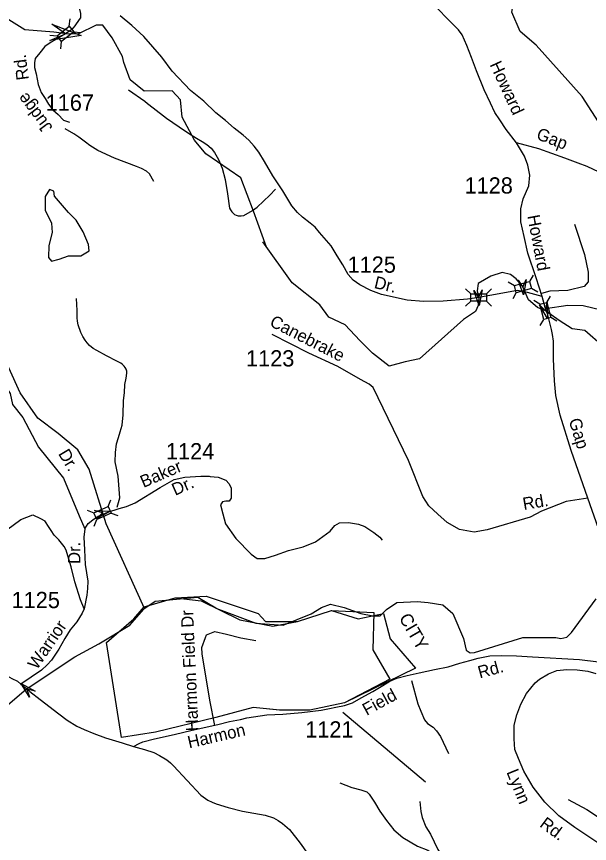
# Model space of a CAD drawing. Extents: x 990631 to 1056237, y 535999 to 585651.
# Drawn here: x 1027764 to 1032173, y 551047 to 557410 of the extents above; entities that cross this region are included whole.
import ezdxf

# ---------------------------------------------------------------- set-up
doc = ezdxf.new("R2010")
doc.units = 0
for name, color, linetype in [('Exist Boundary Political City Limit New', 7, 'Continuous'), ('Exist Boundary Political City Limit New Label', 7, 'Continuous'), ('Exist Boundary Political City Limit Old', 7, 'Continuous'), ('Exist Hydrographic Creek Single Shore', 7, 'Continuous'), ('Exist Hydrographic Pond Over 1500 Sq Ft', 7, 'Continuous'), ('Exist Hydrographic River Shore', 7, 'Continuous'), ('Exist Road Non-System Type 51', 7, 'Continuous'), ('Exist Road Non-System Type 51 Label', 7, 'Continuous'), ('Exist Road Primary NC Attributed', 7, 'Continuous'), ('Exist Road Primary NC Label', 7, 'Continuous'), ('Exist Road Primary US Attributed', 7, 'Continuous'), ('Exist Road Primary US Structure Standard Bridge CELL', 7, 'Continuous'), ('Exist Road Secondary Structure Standard Bridge Attributed CELL', 7, 'Continuous'), ('Exist Road Secondary Structure Standard Bridge CELL', 7, 'Continuous'), ('Exist Road Secondary Type 41 Attributed', 7, 'Continuous'), ('Exist Road Secondary Type 51 Attributed', 7, 'Continuous'), ('Exist Road Secondary Type 51 Label', 7, 'Continuous'), ('Exist Road Secondary Type 51 Number Label', 7, 'Continuous')]:
    doc.layers.add(name, color=color, linetype=linetype)

msp = doc.modelspace()

# ---------------------------------------------------------------- linework, layer by layer
at = {"layer": 'Exist Boundary Political City Limit New'}
msp.add_lwpolyline([(1029482.1, 552768.8), (1029737.4, 552720.4), (1029926.6, 552754.5), (1030187.2, 552838.8), (1030392.9, 552775.7), (1030587.4, 552816), (1030639.1, 552620.6), (1030834.5, 552396.4), (1030288.6, 552129.6), (1030020.7, 552073.4), (1029788.9, 552073.4), (1029586.2, 552094.5), (1029296.6, 552017.2), (1028833.1, 551904.9), (1028572.4, 551862.8), (1028456.6, 552593), (1028666.6, 552775.6), (1028746.2, 552866.9), (1028985.2, 552937.1), (1029185.4, 552913.7), (1029482.1, 552768.8)], dxfattribs=at)
at = {"layer": 'Exist Boundary Political City Limit Old'}
for points in [[(1028572.4, 551862.8), (1028456.6, 552593), (1028666.6, 552775.6), (1028746.2, 552866.9), (1028985.2, 552937.1), (1029224.1, 552951.1), (1029622.4, 552817.7), (1029680.3, 552754.5), (1029926.5, 552754.5), (1030187.2, 552838.8), (1030513.1, 552824.7)], [(1030513.1, 552824.7), (1030505.8, 552536.8), (1030636.2, 552312.1), (1030288.6, 552129.6), (1030020.7, 552073.4), (1029789, 552073.4), (1029586.2, 552094.5), (1029296.5, 552017.2), (1028833.1, 551904.9), (1028572.4, 551862.8)]]:
    msp.add_lwpolyline(points, dxfattribs=at)
at = {"layer": 'Exist Hydrographic Creek Single Shore'}
for points in [[(1032840.1, 554361.6), (1032838.6, 554844.1), (1032797.2, 555370), (1032719.3, 555798.2), (1032562.3, 556103.4), (1032117.4, 556794.9), (1031763.3, 557189.4), (1031639.6, 557295.3), (1031574.8, 557443.4), (1031667.9, 557945.3), (1031506.7, 558290.7), (1031543.9, 558670.7), (1031366.8, 559127.1), (1031250.6, 559405.2), (1031122.7, 559834.4)], [(1028747.7, 552856.2), (1028453.3, 553507.7), (1028323.6, 553927.6), (1028236.1, 554076.9), (1028083.9, 554200.8), (1027927.2, 554319.5), (1027792.2, 554515.8), (1027379.8, 555419.7), (1027310.1, 555573), (1027182.6, 555761.2), (1027158.4, 555771.9), (1027115.4, 555780.9), (1027060.1, 555817.2), (1026983.9, 555870.5), (1026844.3, 556028.4), (1026630.3, 556473.6), (1026558.1, 557268), (1026350.2, 557541.4)], [(1029687.3, 555635.7), (1029588.4, 555913.5), (1029489.9, 556168.5), (1029220.8, 556354.5), (1029132.6, 556458), (1029038.6, 556637.1), (1029026.3, 556768.6), (1028961.9, 556838.9), (1028745.1, 556836.7), (1028639.6, 556924.1), (1028590.5, 557056), (1028578.8, 557102.6), (1028500.2, 557245.2), (1028428.1, 557342.9), (1028378, 557342.9), (1028239.7, 557276.7), (1028163.5, 557274.7), (1028109.3, 557282.7), (1028051.2, 557290.7), (1027828.7, 557306.8), (1027704.4, 557385), (1027594.1, 557565.6)], [(1031833.9, 555145.7), (1031774.1, 555171.7), (1031703.9, 555229.7), (1031658.2, 555334.9), (1031607.9, 555392.9), (1031565.3, 555424.9), (1031501.3, 555441.7), (1031414.4, 555412.7), (1031316.8, 555356.3), (1031309.2, 555299.8), (1031321.4, 555244.9), (1031317.2, 555185.5), (1031295.5, 555141.2), (1031202.5, 555080.2), (1030864.2, 554776.7), (1030756, 554752.3), (1030632.6, 554718.8), (1030504.6, 554819.4), (1030407, 554917), (1030294.2, 555039), (1030166.2, 555097), (1030098.1, 555191.4), (1029885.2, 555360.3), (1029659.6, 555677.5)], [(1032840.1, 554361.6), (1032594.9, 554474.7), (1032500.5, 554547.9), (1032277.2, 554871.3), (1032137.7, 554993.3), (1032040.2, 555008.5), (1031940.2, 555071.1), (1031833.9, 555145.7)]]:
    msp.add_lwpolyline(points, dxfattribs=at)
at = {"layer": 'Exist Hydrographic Pond Over 1500 Sq Ft'}
msp.add_lwpolyline([(1028017.6, 556078.8), (1027984.1, 556024.5), (1027984.1, 555919.9), (1028034.3, 555819.5), (1028038.5, 555748.4), (1028013.4, 555648.1), (1028009.2, 555556.1), (1028034.3, 555526.8), (1028092.8, 555543.5), (1028163.9, 555568.6), (1028260, 555568.6), (1028322.7, 555606.3), (1028318.6, 555656.4), (1028276.7, 555752.6), (1028222.4, 555844.6), (1028163.9, 555903.2), (1028055.2, 556028.6), (1028051, 556066.3)], close=True, dxfattribs=at)
at = {"layer": 'Exist Hydrographic River Shore'}
for points in [[(1029297.8, 552858.1), (1029158.2, 552939), (1028831.2, 552909.6), (1028743, 552850.8)], [(1029297.8, 552858.1), (1029604.6, 552742.7), (1029817.1, 552727.3), (1030031, 552813.6), (1030109.7, 552861.8), (1030179.5, 552887.6), (1030286.1, 552861.8), (1030414.7, 552817.7), (1030507.1, 552799.8), (1030562.3, 552799.8), (1030610.6, 552848.1), (1030691.7, 552901.8), (1030846, 552908), (1030932.2, 552902.2), (1031045.2, 552882.7), (1031121.8, 552816), (1031203.9, 552623.8), (1031225.2, 552534.3), (1031255.7, 552513.4), (1031288.4, 552517.1), (1031659.6, 552633.2), (1031915.2, 552631.2), (1031953.4, 552625.1), (1031999.7, 552635.2), (1032034, 552671.4), (1032225.2, 552929.3)], [(1027679.8, 552097.4), (1027837.9, 552233.8), (1028212.5, 552483.5), (1028396.2, 552582.7), (1028636.5, 552725.8), (1028743, 552850.8)]]:
    msp.add_lwpolyline(points, dxfattribs=at)
at = {"layer": 'Exist Road Non-System Type 51'}
msp.add_line((1030276.3, 552058.2), (1030911.6, 551521.6), dxfattribs=at)
for points in [[(1028626.1, 556845), (1028751.2, 556758.9), (1028772.6, 556740.1), (1028815.6, 556706.6), (1028917.1, 556629.3), (1029014.9, 556561.9), (1029087.4, 556513.4), (1029128.4, 556486), (1029148, 556475.4), (1029193.3, 556449.9), (1029228.5, 556426.8), (1029261.5, 556397.5), (1029288.4, 556364.7), (1029318.7, 556309.7), (1029346.4, 556244.7), (1029369.6, 556155.8), (1029387.8, 556045.2), (1029404.2, 555936.5), (1029409.7, 555922.3), (1029421.3, 555907.9), (1029431.1, 555897.7), (1029440.7, 555887.3), (1029454.5, 555880.8), (1029470.2, 555876.3), (1029492.3, 555877.5), (1029514.5, 555878.8), (1029579.7, 555916.7), (1029614.6, 555943.6), (1029713.7, 556036.2), (1029757.8, 556082.3)], [(1028820.8, 556142.1), (1028788.6, 556199.2), (1028763.4, 556220.1), (1028726, 556241.4), (1028686.5, 556256.6), (1028518.5, 556320.3), (1028390.5, 556378.7), (1028327.6, 556418.7), (1028294.5, 556443.8), (1028243.7, 556481.6), (1028204.6, 556506.8), (1028137.4, 556545.6)], [(1032057.8, 555811.7), (1032134.3, 555579), (1032162, 555442), (1032161.7, 555368), (1032132.6, 555333), (1032006.1, 555302.9), (1031868.9, 555296), (1031802.6, 555278.5)], [(1028537.7, 553635.3), (1028557.9, 553707.1), (1028547, 553874.5), (1028522.6, 553982.6), (1028525.1, 554056.6), (1028533.2, 554122.2), (1028549, 554171.9), (1028562.3, 554215.5), (1028578.1, 554265), (1028584.7, 554344.9), (1028588.3, 554454.6), (1028594.4, 554514.5), (1028598.4, 554578.5), (1028608.2, 554628.3), (1028613.4, 554666), (1028611.9, 554682), (1028608.4, 554696.3), (1028600.9, 554708.5), (1028593.3, 554720.8), (1028579.6, 554733.3), (1028568, 554743.5), (1028536.5, 554758.6), (1028455.9, 554799.4), (1028383, 554839.9), (1028353.6, 554856.9), (1028324.4, 554877.9), (1028307, 554898.5), (1028291.6, 554919), (1028274.6, 554947.5), (1028259.6, 554980), (1028239.6, 555038.7), (1028234.5, 555065), (1028231.3, 555091.1), (1028231.2, 555147.1), (1028226.3, 555239.4)], [(1031834.9, 555164.3), (1032005.8, 555188.9), (1032123.8, 555187.1), (1032262.8, 555154.7), (1032380.7, 555088.9), (1032460.5, 555018.3), (1032519.6, 554922.2), (1032564.5, 554826.7)], [(1029253.2, 553872), (1029315.1, 553865.8), (1029373.8, 553841.6), (1029401.4, 553815.7), (1029415.2, 553781.2), (1029416.9, 553738.1), (1029416.9, 553703.5), (1029399.7, 553681.1), (1029375.5, 553681.1), (1029349.6, 553675.9), (1029334.1, 553651.8), (1029351.4, 553584.5), (1029372.1, 553506.8), (1029451.4, 553392.9), (1029568.7, 553273.9), (1029617, 553241.1), (1029675.6, 553239.3), (1029756.7, 553265.2), (1029856.8, 553301.5), (1029970.6, 553330.8), (1030063.8, 553367), (1030177.6, 553449.9), (1030213.8, 553493), (1030249.2, 553513.7), (1030319.9, 553517.2), (1030395.8, 553503.4), (1030444.1, 553486.1), (1030514.8, 553441.2), (1030559.7, 553405), (1030576.9, 553380.8)], [(1027267.2, 553363.5), (1027342.5, 553376), (1027493, 553392.8), (1027689.4, 553459.7), (1027798.1, 553539.1), (1027890.1, 553576.8), (1027948.6, 553547.5), (1027983.1, 553530.4)], [(1028284.8, 552853.9), (1028257.2, 552922.8), (1028211.7, 553060.4), (1028183.4, 553175.4), (1028158.4, 553260.3), (1028145.8, 553304.8), (1028130.6, 553333.3), (1028088.4, 553384.8), (1028053.5, 553419.9), (1028030.6, 553454.6), (1028015.5, 553479.3), (1027983.1, 553530.4)], [(1029288.9, 551954.3), (1029251.6, 552150.7), (1029192.3, 552506.5), (1029188.9, 552556.4), (1029218.1, 552631.6), (1029226.8, 552651.4), (1029288.9, 552679), (1029378.6, 552658.3), (1029489, 552630.7), (1029606.3, 552610)], [(1030804.4, 552301.4), (1030852.6, 552121.8), (1030874.9, 552065.1), (1030902.8, 551998.1), (1030925.8, 551971.4), (1030971, 551941.9), (1030996.1, 551915), (1031026.8, 551870.2), (1031088.6, 551740.1)], [(1030250.8, 551514.7), (1030343.7, 551477.6), (1030413.1, 551459.4), (1030458.6, 551444.1), (1030478.1, 551427.3), (1030518.2, 551364), (1030560.1, 551296.6), (1030611.7, 551224.9), (1030667.4, 551151.1), (1030737.7, 551092.7), (1030849.6, 551027.2), (1030928.6, 550996.6), (1030995.3, 550950.5), (1031063.3, 550890.3)], [(1030868.5, 551370.8), (1030876.1, 551292.6), (1030886.6, 551248.2), (1030914.4, 551175.2), (1030948.6, 551118.1), (1031006.9, 551002.1), (1031033.4, 550957.3), (1031063.3, 550890.3)], [(1032009.8, 551386.2), (1032153.5, 551307.5), (1032243.5, 551248.6), (1032363.6, 551182.8), (1032404.7, 551155.4), (1032492.5, 551084.6), (1032601.4, 550988.9), (1032695.2, 550919.8), (1032759.9, 550871.9), (1032789, 550844.9)]]:
    msp.add_lwpolyline(points, dxfattribs=at)
at = {"layer": 'Exist Road Primary NC Attributed'}
msp.add_lwpolyline([(1032245.3, 551047.6), (1032059.5, 551170), (1031937.2, 551259.4), (1031829.1, 551366), (1031740.6, 551480.9), (1031666.7, 551603.4), (1031625.6, 551700.7), (1031597.8, 551769.6), (1031592.4, 551852), (1031593.9, 551958.2), (1031615, 552038.3), (1031643.8, 552120.1), (1031688.9, 552202), (1031755.6, 552283.8), (1031787.3, 552312.2), (1031857.4, 552352.3), (1031922.5, 552379), (1031999.3, 552385.7), (1032079.4, 552384), (1032159.5, 552372.3), (1032223, 552354)], dxfattribs=at)
at = {"layer": 'Exist Road Primary US Attributed'}
for points in [[(1027691.9, 552337.6), (1027727.9, 552316.8), (1027770.8, 552296), (1027798, 552272.6)], [(1027798, 552272.6), (1027840.5, 552238.7)], [(1027840.5, 552238.7), (1027867.7, 552217.1), (1027945.2, 552156.1), (1028090.5, 552043.9), (1028154.2, 551996.8), (1028227.6, 551951.1), (1028285.7, 551923.4), (1028357.7, 551893), (1028447.7, 551861.1), (1028577.8, 551820.9), (1028663.1, 551794)], [(1028663.1, 551794), (1028748.1, 551769.7), (1028821.5, 551746.1), (1028864.3, 551725.4), (1028921.1, 551689.7), (1028948.3, 551666.7), (1028972.5, 551645.6), (1029182.8, 551417.8), (1029236.5, 551379.7), (1029268.5, 551363.9), (1029300.5, 551351.9), (1029393, 551323.8), (1029503.5, 551296.6), (1029677.5, 551264.2), (1029741.6, 551243.4), (1029777.2, 551225.2), (1029810.4, 551201.7), (1029865, 551154.9), (1029945.8, 551049.7), (1030160.9, 550750.5), (1030358, 550485.6), (1030412, 550421.9), (1030514.5, 550336), (1030557.1, 550309.2)]]:
    msp.add_lwpolyline(points, dxfattribs=at)
at = {"layer": 'Exist Road Primary US Structure Standard Bridge CELL'}
for p, q in [((1028170.4, 557336.8), (1028176.5, 557391.7)), ((1028021, 557267.6), (1028075.9, 557261.5)), ((1028204.9, 557293.8), (1028259.8, 557287.7)), ((1028105.1, 557162.6), (1028111.2, 557217.4)), ((1031220.2, 555315.3), (1031259.2, 555276.3)), ((1031380.1, 555276), (1031419.1, 555315)), ((1031220.2, 555180.8), (1031259.2, 555219.8)), ((1031380.1, 555220.8), (1031419.1, 555181.8)), ((1028469.9, 553640.1), (1028489.7, 553691.6)), ((1028307.8, 553611), (1028359.3, 553591.2)), ((1028492.3, 553589.7), (1028543.9, 553569.9)), ((1028362.5, 553488.1), (1028382.3, 553539.6))]:
    msp.add_line(p, q, dxfattribs=at)
for points in [[(1028075.9, 557261.5), (1028170.2, 557337.1), (1028205.5, 557293), (1028111.2, 557217.4)], [(1031259.2, 555276.3), (1031380.1, 555276.3), (1031380.1, 555219.8), (1031259.2, 555219.8)], [(1028359.3, 553591.2), (1028469.8, 553640.3), (1028492.8, 553588.7), (1028382.3, 553539.6)]]:
    msp.add_lwpolyline(points, close=True, dxfattribs=at)
at = {"layer": 'Exist Road Secondary Structure Standard Bridge Attributed CELL'}
for points in [[(1028034.7, 557352.5), (1028262.1, 557264.7), (1028021.2, 557227), (1028140.9, 557277.7)], [(1031686.9, 555388), (1031665.2, 555268), (1031624, 555382.8), (1031660.2, 555328.8)], [(1031346.7, 555307.5), (1031325.2, 555187.5), (1031283.9, 555302.2), (1031320.1, 555248.3)], [(1031848.7, 555209.1), (1031850.6, 555087.2), (1031788, 555191.8), (1031833.9, 555145.8)], [(1028364.5, 553608.6), (1028486.3, 553604), (1028378.5, 553547.1), (1028426.9, 553590.5)], [(1027863.5, 552173.3), (1027799.1, 552276.9), (1027906.6, 552219.4), (1027843.6, 552235.2)]]:
    msp.add_lwpolyline(points, close=True, dxfattribs=at)
at = {"layer": 'Exist Road Secondary Structure Standard Bridge CELL'}
for p, q in [((1031595.6, 555339.1), (1031547.8, 555366.7)), ((1031739.8, 555419), (1031712.1, 555371.2)), ((1031774.5, 555289), (1031726.7, 555316.6)), ((1031609.8, 555285.7), (1031582.2, 555238)), ((1031844.9, 555210.3), (1031873.2, 555257.7)), ((1031791.4, 555196.7), (1031744, 555224.9)), ((1031792.7, 555032), (1031821, 555079.5)), ((1031923.1, 555065.1), (1031875.7, 555093.4))]:
    msp.add_line(p, q, dxfattribs=at)
for points in [[(1031726.7, 555316.6), (1031609.9, 555285.5), (1031595.3, 555340), (1031712.1, 555371.2)], [(1031821, 555079.5), (1031791.2, 555196.6), (1031845.9, 555210.5), (1031875.7, 555093.4)]]:
    msp.add_lwpolyline(points, close=True, dxfattribs=at)
at = {"layer": 'Exist Road Secondary Type 41 Attributed'}
for points in [[(1028198.7, 557646.8), (1028238, 557510.5), (1028255.5, 557433.9), (1028256.4, 557399.9), (1028245.4, 557388), (1028212.3, 557339.4)], [(1028212.3, 557339.4), (1028186.9, 557308.9), (1028142.6, 557278.8), (1028088.8, 557245.6), (1028030.3, 557213.9), (1027982.8, 557179.1), (1027943.3, 557131.6), (1027908.5, 557087.3), (1027902.2, 557054.1), (1027901.4, 557019.3), (1027914.8, 556970.2), (1027930.6, 556886.3), (1027952.8, 556824.6), (1027984.4, 556780.2), (1028011.3, 556735.9), (1028044.5, 556693.2), (1028085.6, 556655.2), (1028125.2, 556614), (1028172.6, 556598.2)], [(1032160.2, 553704), (1031994.9, 553678.2), (1031804.9, 553605.5), (1031715.5, 553558), (1031385.8, 553460.2), (1031285.2, 553443.4), (1031173.5, 553463), (1031078.5, 553516.1), (1031005.8, 553580.4), (1030936, 553644.7), (1030891.3, 553717.4), (1030779.5, 553994.2), (1030507.9, 554555.5), (1030478.5, 554582.5), (1030410.1, 554618.2), (1030236.8, 554717.2), (1030013, 554820.5), (1029730.1, 554964.7)]]:
    msp.add_lwpolyline(points, dxfattribs=at)
at = {"layer": 'Exist Road Secondary Type 51 Attributed'}
for points in [[(1031610.3, 556437.8), (1031532.2, 556541.5), (1031483.8, 556615.8), (1031444.5, 556673.1), (1031411.9, 556744), (1031362.4, 556845.3), (1031303.1, 556992.7), (1031264.3, 557094.1), (1031229.7, 557186.2), (1031192.6, 557268.3), (1031164.4, 557307.1), (1031099.2, 557375.8), (1030989, 557488.3)], [(1031305.6, 555246.7), (1031235.3, 555235.1), (1031046.1, 555219.4), (1030896.1, 555217.9), (1030771, 555227.2), (1030573.5, 555271.3), (1030490.7, 555301.8), (1030406.6, 555346.9), (1030354.3, 555382.2), (1030316.5, 555426.1), (1030276.3, 555500.4), (1030231.2, 555569.9), (1030185, 555646.7), (1030094.8, 555747.8), (1030061.9, 555789.3), (1030024.2, 555821), (1029965.7, 555867.3), (1029926.8, 555901.4), (1029882.9, 555953.8), (1029813.5, 556069.6), (1029735.5, 556185.4), (1029671, 556293.8), (1029629.6, 556365.7), (1029593, 556413.3), (1029552.8, 556458.4), (1029507.8, 556498.6), (1029438.3, 556551), (1029371.3, 556610.7), (1029298.3, 556670.4), (1029204.5, 556758.2), (1029103.4, 556842.3), (1028962.1, 556989.7), (1028882.9, 557097), (1028742.9, 557256.6), (1028651.5, 557340.7), (1028562.6, 557416.3)], [(1032675.4, 555287.6), (1032658.3, 555380.2), (1032634, 555604.5), (1032612.8, 555693.1), (1032576.2, 555776), (1032510.7, 555918.6), (1032445.3, 556018.8), (1032385.6, 556099.7), (1032325.9, 556167.2), (1032246.9, 556211.5), (1032156.4, 556255.8), (1032085.5, 556281.6), (1031984.3, 556321), (1031784.1, 556391.9), (1031610.3, 556437.8)], [(1031809.7, 555255.3), (1031762.4, 555398.9), (1031698.4, 555589), (1031670.5, 555716.8), (1031645.8, 555829.3), (1031645.8, 555931.7), (1031663.8, 556008.2), (1031706.5, 556107.2), (1031713.7, 556188.9), (1031698.6, 556267), (1031672.8, 556335.6), (1031610.3, 556437.8)], [(1027119.7, 555765), (1027189.9, 555588.2), (1027264.2, 555441.9), (1027334.8, 555271.3), (1027358, 555205.5), (1027400.6, 555076.3), (1027425.9, 555003.9), (1027503.3, 554805.2), (1027615, 554664.4), (1027674.7, 554570.5), (1027714.9, 554510.8), (1027733.1, 554425.5), (1027812.3, 554325.6), (1027934.1, 554097.7), (1028126.5, 553858.8), (1028247.1, 553567.5), (1028290.5, 553468.1)], [(1031695.3, 555287), (1031619.8, 555302.3), (1031405.7, 555263.2), (1031305.6, 555246.7)], [(1031809.7, 555255.3), (1031695.3, 555287)], [(1031832.9, 555171.3), (1031809.7, 555255.3)], [(1032160.2, 553704), (1032032.2, 554070), (1031948.6, 554344.1), (1031913.4, 554495.5), (1031903.1, 554607.7), (1031896.4, 554774.1), (1031896.8, 554912.2), (1031888.4, 554962.6), (1031881.8, 555002.7), (1031851.3, 555115.8), (1031832.9, 555171.3)], [(1028429.8, 553580.9), (1028466.4, 553596.8), (1028552.8, 553624.8), (1028611.3, 553639.3), (1028678.3, 553667.5), (1028869.5, 553786.9), (1028977.9, 553847.8), (1029058.3, 553866.1), (1029181.3, 553873.4), (1029219.1, 553874.6), (1029245.9, 553873.4), (1029253.2, 553872)], [(1032399.2, 552952.4), (1032241.8, 553470.8), (1032160.2, 553704)], [(1028290.5, 553468.1), (1028314.1, 553509), (1028350.7, 553537.1), (1028393.3, 553565.1), (1028429.8, 553580.9)], [(1028290.5, 553468.1), (1028282.4, 553404.2), (1028286.1, 553307.9), (1028292.2, 553193.4), (1028311.9, 553065), (1028309.9, 553009), (1028304.3, 552957.3), (1028284.8, 552853.9), (1028269, 552820.4), (1028227.6, 552753.4), (1028176.5, 552690), (1028135.1, 552625.4), (1028090.5, 552541.2), (1028032.4, 552456.7), (1027999.2, 552420.7), (1027956.3, 552380.5), (1027798, 552272.6)], [(1028663.1, 551794), (1028708.6, 551817), (1028735.6, 551829.2), (1028827, 551851.4), (1028977.9, 551886), (1029114.9, 551919.3), (1029312.1, 551961.5), (1029403.9, 551986.5), (1029487.3, 552001.6), (1029535.6, 552013.5), (1029689.3, 552036.6), (1029814.5, 552041.7), (1029959.7, 552055), (1030108.2, 552071.7), (1030171.7, 552086.7), (1030221.7, 552096.8), (1030288.5, 552110.1), (1030350.2, 552130.2), (1030415.3, 552168.6), (1030507.1, 552217), (1030582.3, 552262.1), (1030635.7, 552297.2), (1030690.7, 552318.9), (1030770.9, 552340.6), (1030862.7, 552360.6), (1030979.5, 552385.7), (1031086.3, 552407.4), (1031176.4, 552434.1), (1031253.2, 552454.2), (1031316.6, 552472.5), (1031405.1, 552490.9), (1031493.6, 552492.6), (1031612.1, 552490.9), (1031733.9, 552484.2), (1032096.1, 552462.5), (1032241.3, 552445.8)]]:
    msp.add_lwpolyline(points, dxfattribs=at)

# ---------------------------------------------------------------- texts
at = {"layer": 'Exist Boundary Political City Limit New Label'}
msp.add_text('CITY', height=98.42, rotation=300.11706, dxfattribs=at).set_placement((1030703.7, 552783.4))
at = {"layer": 'Exist Road Non-System Type 51 Label'}
msp.add_text('Harmon Field Dr', height=95, rotation=92.60151, dxfattribs=at).set_placement((1029164.6, 551913.1))
at = {"layer": 'Exist Road Primary NC Label'}
for s, rotation, p in [('Lynn', 291.96284, (1031532.5, 551597)), ('Rd.', 323.22518, (1031783.5, 551182))]:
    msp.add_text(s, height=95, rotation=rotation, dxfattribs=at).set_placement(p)
at = {"layer": 'Exist Road Secondary Type 51 Label'}
for s, rotation, p in [('Rd.', 97.46797, (1027859.8, 556926.9)), ('Howard', 294.79216, (1031403.1, 557040.8)), ('Judge', 127.09444, (1028046.5, 556558.6)), ('Gap', 338.87024, (1031757.5, 556470.1)), ('Howard', 280.64232, (1031694.5, 555876)), ('Dr.', 346.53172, (1030510.3, 555322.3)), ('Canebrake', 332.98856, (1029704.9, 555032.8)), ('Gap', 286.97641, (1032012.3, 554303.8)), ('Dr.', 300.76766, (1028081.9, 554046.7)), ('Baker', 23.56236, (1028741.4, 553782.4)), ('Dr.', 23.93302, (1028984.6, 553721.7)), ('Rd.', 9.53588, (1031667.5, 553612.8)), ('Dr.', 89.75861, (1028254.8, 553198.5)), ('Warrior', 55.72358, (1027920.9, 552378.4)), ('Rd.', 15.31121, (1031328.9, 552316.4)), ('Field', 28.54414, (1030458.4, 552028.6)), ('Harmon', 13.02109, (1029092.4, 551778.4))]:
    msp.add_text(s, height=95, rotation=rotation, dxfattribs=at).set_placement(p)
at = {"layer": 'Exist Road Secondary Type 51 Number Label'}
for s, p in [('1167', (1027988.2, 556685.4)), ('1128', (1031211.5, 556048)), ('1125', (1030311.7, 555438.8)), ('1123', (1029530.1, 554717.7)), ('1124', (1028913.7, 554002.9)), ('1125', (1027726.1, 552858.2)), ('1121', (1029985.7, 551862.5))]:
    msp.add_text(s, height=125, dxfattribs=at).set_placement(p)

doc.saveas('drawing.dxf')
